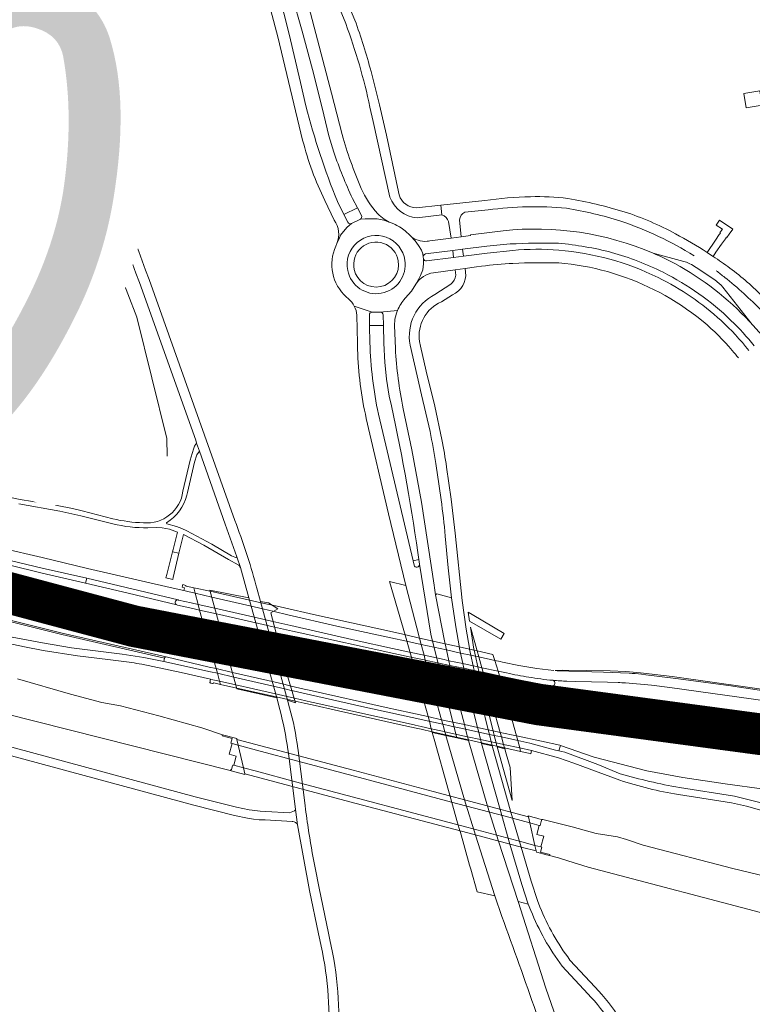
# Model space of a CAD drawing. Header units: metres. Extents: x 166325 to 190320, y 381923 to 404576.
# Tile 397 of 656: x 175992 to 176256, y 387004 to 387359. Entities that reach past the tile are written whole.
import ezdxf

# ---------------------------------------------------------------- set-up
doc = ezdxf.new("R2010")
doc.units = ezdxf.units.M
for name, color, linetype, lineweight in [('B-WE-OG-WATER_MEER-GV', 8, 'Continuous', 18), ('B-WE-VH-VERHARDING_ASFALT-GV', 8, 'Continuous', 18), ('B-WE-VH-VERHARDING_BETON-GV', 8, 'Continuous', 18), ('B-WE-VH-VERHARDING_BETONSTRAATSTEEN-GV', 8, 'Continuous', 18), ('B-WE-VH-VERHARDING_GESLOTEN-GV', 8, 'Continuous', 18), ('B-WE-VH-VERHARDING_HALFVERHARDING-GV', 8, 'Continuous', 18), ('B-WE-VH-VERHARDING_N-WEG', 8, 'Continuous', 18), ('X-XX-AL-TEKENBLAD-T50', 4, 'Continuous', 50)]:
    doc.layers.add(name, color=color, linetype=linetype, lineweight=lineweight)
doc.styles.add('NLCS-ISO-M500-T50', font='NLCS-ISO.ttf', dxfattribs={"height": 2.5})

msp = doc.modelspace()

# ---------------------------------------------------------------- linework, layer by layer
at = {"layer": 'B-WE-OG-WATER_MEER-GV', "flags": 128}
for points in [[(176045.065, 387201.315), (176044.951, 387207.617), (176034.128, 387251.47), (176014.63, 387301.955), (176001.128, 387334.205), (175996.224, 387350.012), (175993.904, 387359.076), (175978.765, 387411.964), (175954.977, 387496.397), (175954.802, 387499.761)], [(175997.602, 387237.308), (175995.116, 387267.218)], [(175993.496, 387207.939), (175994.792, 387215.173)]]:
    msp.add_lwpolyline(points, dxfattribs=at)
at = {"layer": 'B-WE-OG-WATER_MEER-GV'}
for points in [[(175995.116, 387267.218, 0.04909), (175978.42, 387350.324)], [(175987.06, 387341.05, -0.0182052), (175998.143, 387275.316)], [(175998.143, 387275.316, -0.0301874), (176000.206, 387237.718)], [(175992.091, 387223.811, -0.236373), (175997.602, 387237.308)], [(176000.206, 387237.718, -0.2051583), (176000.743, 387219.269)], [(175994.792, 387215.173, -0.0800591), (175992.091, 387223.811)], [(176000.743, 387219.269, 0.1458899), (175999.871, 387207.617)], [(175999.871, 387207.617, -0.7993852), (175993.496, 387207.939)]]:
    msp.add_lwpolyline(points, format="xyb", dxfattribs=at)
at = {"layer": 'B-WE-VH-VERHARDING_ASFALT-GV', "flags": 128}
for points in [[(176008.858, 387621.023), (176010.198, 387616.558), (176018, 387590.56), (176044.185, 387500), (176069.7, 387410.11), (176085.073, 387352.582), (176092.777, 387320.284), (176093.976, 387315.259)], [(176052.944, 387527.641), (176061.206, 387496.376), (176067.419, 387475.466), (176077.089, 387444.526), (176082.856, 387427.051), (176092.992, 387398.977), (176101.022, 387378.027), (176109.546, 387357.331)], [(176112.822, 387358.564), (176107.451, 387371.604), (176104.29, 387379.28), (176096.26, 387400.23), (176090.29, 387416.99), (176086.14, 387428.26), (176080.43, 387445.57), (176070.76, 387476.51), (176064.59, 387497.27), (176056.329, 387528.533)], [(176095.174, 387327.636), (176093.2, 387336.025), (176089.077, 387353.55), (176079.595, 387390.978), (176079.29, 387392.18), (176070.45, 387423.63)], [(176071.5, 387423.93), (176075.04, 387412.48), (176082.13, 387392.76), (176082.434, 387391.822), (176085.85, 387381.28), (176090.04, 387367.75), (176093.82, 387354.61), (176097.56, 387340.73), (176100.97, 387327), (176103.468, 387316.886), (176105.197, 387310.925)], [(176108.213, 387317.295), (176104.39, 387332.27), (176096.15, 387363.37)], [(176000.843, 387353.419), (176004.2, 387354.573)], [(176128.829, 387295.501), (176128.578, 387296.678), (176124.24, 387317.04), (176121.67, 387328.01), (176118.651, 387340.02)], [(176118.276, 387327.157), (176119.417, 387321.973), (176125.406, 387294.772)], [(176101.944, 387293.486), (176105.392, 387286.454)], [(176111.959, 387294.227), (176113.726, 387290.853), (176115.191, 387288.055)], [(176159.745, 387293.551), (176143.887, 387291.85), (176144.219, 387288.296)], [(176110.309, 387285.64), (176108.878, 387288.506), (176106.588, 387293.093)], [(176135.26, 387287.2), (176144.219, 387288.296), (176143.887, 387291.85), (176135.092, 387290.907)], [(176152.502, 387289.288), (176160.916, 387290.123)], [(176126.855, 387285.04), (176125.929, 387285.396), (176123.277, 387286.422), (176120.841, 387286.84), (176118.614, 387286.91), (176116.595, 387286.91), (176114.797, 387286.76), (176111.612, 387285.172), (176109.983, 387283.915), (176108.661, 387282.384), (176107.686, 387280.991), (176107.199, 387279.737), (176106.371, 387277.955), (176105.932, 387277.038)], [(176114.797, 387286.76), (176116.595, 387286.91), (176118.614, 387286.91), (176120.841, 387286.84), (176123.277, 387286.422), (176125.929, 387285.396)], [(176146.614, 387285.876), (176147.536, 387279.945), (176151.177, 387280.436), (176150.568, 387286.555)], [(176106.371, 387277.955), (176107.199, 387279.737), (176107.686, 387280.991), (176108.661, 387282.384), (176109.983, 387283.915), (176111.612, 387285.172)], [(176137.543, 387272.586), (176137.474, 387273.124), (176137.337, 387274.242), (176136.812, 387275.643), (176135.821, 387277.276), (176134.567, 387278.939), (176132.736, 387280.843), (176130.916, 387282.549)], [(176166.33, 387282.608), (176161.441, 387281.972), (176154.505, 387281.069), (176154.516, 387280.849), (176151.177, 387280.436), (176147.536, 387279.945), (176139.895, 387278.937)], [(176132.736, 387280.843), (176134.567, 387278.939), (176135.821, 387277.276), (176136.812, 387275.643), (176137.337, 387274.242), (176137.474, 387273.124)], [(176138.34, 387274.217), (176148.158, 387275.461), (176151.723, 387275.913), (176160.495, 387277.025), (176168.903, 387277.83)], [(176169.828, 387275.49), (176160.631, 387274.485), (176152.029, 387273.393), (176148.455, 387272.939), (176138.694, 387271.699)], [(176130.944, 387258.228), (176133.254, 387260.746), (176134.811, 387263.312), (176135.821, 387264.996), (176136.52, 387266.454), (176137.395, 387268.525), (176137.599, 387270.625), (176137.543, 387272.586)], [(176137.543, 387272.586), (176137.599, 387270.625), (176137.395, 387268.525), (176136.52, 387266.454), (176135.821, 387264.996), (176134.811, 387263.312)], [(176141.198, 387267.47), (176148.995, 387268.501), (176152.602, 387268.963), (176156.688, 387269.542), (176158.531, 387269.803)], [(176152.792, 387267.605), (176152.602, 387268.963), (176148.995, 387268.501), (176149.241, 387266.601)], [(176069.499, 387178.029), (176038.546, 387264.979)], [(176035.061, 387263.916), (176055.383, 387207.017), (176055.695, 387205.96), (176056.697, 387203.137), (176066.053, 387176.804), (176070.27, 387164.935), (176071.493, 387161.119), (176074.559, 387150.128), (176084.604, 387114.128), (176085.78, 387109.913)], [(176147.412, 387263.277), (176141.743, 387259.595)], [(176109.698, 387258.707), (176110.512, 387258.025)], [(176144.044, 387256.975), (176148.077, 387259.523)], [(176112.607, 387255.429), (176119.042, 387253.228), (176121.986, 387253.264), (176128.228, 387253.867)], [(176119.042, 387253.228), (176112.607, 387255.429)], [(176113.583, 387252.186), (176113.75, 387242.079), (176113.788, 387239.784)], [(176118.273, 387242.222), (176118.153, 387248.4), (176118.08, 387252.238)], [(176128.228, 387253.867), (176121.986, 387253.264)], [(176123.021, 387252.285), (176123.107, 387248.454), (176123.251, 387242.033), (176123.58, 387235.037), (176124.244, 387229.152), (176124.251, 387229.094), (176125.245, 387222.943)], [(176236.21, 387251.68), (176238.547, 387249.804)], [(176127.427, 387240.14), (176127.127, 387248.444)], [(176256.229, 387248.838), (176255.766, 387249.335), (176255.302, 387249.832)], [(176132.785, 387241.376), (176136.93, 387223.45), (176139.94, 387210.128)], [(176144.2, 387207.298), (176141.7, 387219.35), (176138.58, 387231.96), (176136.558, 387241.006), (176136.197, 387242.622)], [(176025.407, 387178.702), (176014.449, 387181.519), (176010.855, 387182.377), (176005.42, 387183.431), (175992.016, 387185.671), (175977.291, 387188.598), (175976.179, 387189.879), (175973.536, 387195.279), (175971.518, 387200.093), (175969.622, 387205.227), (175962.465, 387227.183)], [(175691.652, 387218.84), (175691.052, 387216.366), (175706.59, 387212.339), (175708.167, 387211.93), (175792.974, 387188.779), (175804.212, 387185.606), (175805.757, 387185.148), (175821.195, 387180.255), (175853.248, 387169.897), (175871.8, 387164.154), (175890.736, 387158.698), (175935.678, 387146.046), (175946.92, 387143.2), (175956.31, 387140.81), (175975.29, 387136.37), (175993.57, 387132.48), (176000.366, 387131.191), (176012.74, 387129.24), (176023.69, 387127.94), (176028.528, 387127.366)], [(176035.939, 387126.19), (176050.13, 387123.18), (176060.712, 387120.822), (176061.551, 387120.635), (176063.989, 387120.092), (176063.21, 387122.98), (176060.733, 387123.527), (176043.93, 387127.24), (176036.63, 387128.69), (176028.84, 387129.86), (176010.55, 387132.13), (176000.065, 387133.89), (175989.13, 387136.03), (175973.55, 387139.46), (175960.26, 387142.53), (175947.06, 387145.85), (175937.951, 387148.111), (175887.342, 387162.141), (175869.141, 387167.536), (175821.933, 387182.539), (175806.439, 387187.45), (175804.894, 387187.907), (175793.606, 387191.094), (175691.652, 387218.84)], [(176134.17, 387161.969), (176133.813, 387163.495), (176121.32, 387216.479)], [(176135.567, 387166.517), (176135.925, 387163.986), (176136.162, 387162.306), (176140.249, 387137.065), (176140.759, 387135.021), (176149.591, 387099.632), (176153.87, 387098.676), (176153.798, 387098.95), (176153.503, 387100.082), (176152.801, 387102.768), (176152.369, 387104.422), (176150.116, 387113.042), (176149.21, 387116.51), (176148.92, 387117.807), (176147.127, 387125.816), (176146.748, 387127.506), (176145.884, 387131.367), (176145.38, 387133.621), (176145.293, 387134.007), (176141.95, 387151.29), (176141.568, 387153.788), (176141.416, 387154.787), (176136.838, 387184.744), (176133.34, 387203.598), (176130.275, 387218.375)], [(176116.954, 387214.841), (176124.93, 387180.42), (176131.2, 387154.58), (176136.027, 387136.08), (176136.132, 387135.682), (176136.75, 387133.346), (176137.779, 387129.458), (176138.252, 387127.67), (176140.382, 387119.623), (176140.7, 387118.42), (176141.83, 387114.354), (176144.095, 387106.211), (176144.554, 387104.557), (176145.309, 387101.843), (176145.605, 387100.778), (176145.685, 387100.502), (176149.591, 387099.632), (176140.759, 387135.021), (176140.249, 387137.065), (176136.162, 387162.306)], [(176054.987, 387204.936), (176054.701, 387204.12), (176054.051, 387202.264), (176053.392, 387199.813), (176050.779, 387188.667)], [(176052.226, 387187.225), (176052.457, 387188.22), (176054.252, 387195.962), (176054.984, 387199.122), (176055.777, 387201.768), (176056.697, 387203.137), (176055.695, 387205.96)], [(176151.53, 387149.23), (176149.03, 387173.46), (176147.58, 387185.8), (176145.93, 387197.33)], [(175991.536, 387184.055), (176006.392, 387181.495), (176013.97, 387179.785), (176025.472, 387176.899)], [(176069.496, 387164.839), (176069.491, 387164.842), (176068.344, 387165.38), (176061.143, 387169.496), (176052.15, 387174.336), (176050.419, 387175.194), (176048.446, 387175.914), (176044.897, 387176.894), (176044.882, 387177.243)], [(176038.144, 387175.444), (176041.266, 387175.498), (176043.279, 387175.439), (176045.89, 387174.898), (176048.812, 387173.901), (176047.214, 387167.554), (176047.024, 387166.798), (176049.323, 387166.309), (176049.555, 387167.281), (176050.912, 387172.969), (176058.332, 387169.117), (176067.199, 387164), (176070.724, 387162.126)], [(176145.46, 387172.48), (176146.51, 387161.04), (176147.73, 387150.2), (176149.25, 387139.76), (176150.429, 387132.858), (176150.508, 387132.477), (176150.965, 387130.266), (176151.756, 387126.437), (176152.099, 387124.777), (176153.753, 387116.78), (176153.98, 387115.68), (176154.803, 387112.45), (176157.107, 387103.403), (176157.527, 387101.751), (176158.21, 387099.07), (176158.508, 387097.899), (176158.578, 387097.626), (176162.427, 387096.767), (176162.358, 387097.041), (176162.055, 387098.244), (176161.382, 387100.922), (176160.966, 387102.572), (176158.602, 387111.969), (176157.597, 387115.962), (176157.54, 387116.19), (176155.865, 387123.991), (176155.511, 387125.636), (176154.69, 387129.458), (176154.22, 387131.65), (176154.136, 387132.029), (176152.98, 387138.82), (176151.53, 387149.23)], [(175967.258, 387168.684), (176000, 387160.93), (176016.05, 387157.22), (176049.093, 387149.405), (176049.2, 387149.38), (176053.708, 387148.356), (176056.25, 387147.778), (176055.213, 387151.845), (176052.545, 387152.466), (176051.108, 387152.801), (176046.135, 387153.959), (176016.32, 387160.74), (176000, 387164.67), (175970.71, 387171.46)], [(176071.493, 387161.119), (176070.27, 387164.935)], [(176089.281, 387110.477), (176088.523, 387113.243), (176078.772, 387148.854), (176077.47, 387153.609), (176077.122, 387154.882)], [(176184.615, 387123.975), (176178.52, 387124.73), (176171.97, 387125.81), (176166.08, 387126.99), (176165.231, 387127.174), (176163.304, 387127.592), (176164.494, 387123.72), (176167.584, 387123.061)], [(176211.826, 387122.978), (176202.606, 387123.363), (176185.865, 387123.87), (176185.86, 387124), (176185.098, 387123.959)], [(176207.33, 387113.44), (176183.82, 387118.152), (176183.68, 387118.18), (176164.997, 387122.083), (176167.336, 387113.893), (176199.99, 387107.18), (176210.23, 387105.2), (176221.31, 387103.18), (176232.8, 387101.28), (176244.03, 387099.57), (176265.155, 387096.645)], [(176189.374, 387120.098), (176192.48, 387120.02), (176204.024, 387119.73), (176207.805, 387119.635)], [(176210.55, 387119.47), (176219.84, 387118.63), (176226.45, 387117.8), (176266.167, 387112.292), (176268.92, 387115.416), (176258.056, 387117), (176247.671, 387118.495), (176228.631, 387121.077), (176217.829, 387122.404)], [(176217.829, 387122.404), (176216.244, 387122.599)], [(176222.41, 387110.722), (176219.393, 387111.226)], [(176253.19, 387105.89), (176231.05, 387109.28), (176222.41, 387110.722)], [(176091.072, 387073.332), (176091.059, 387073.327), (176089.23, 387072.653), (176080.633, 387073.085), (176078.692, 387073.192), (176075.719, 387073.595), (176074.638, 387073.741), (176070.074, 387074.635), (176055.203, 387078.378), (175949.833, 387106.83)], [(175947.354, 387104.191), (175949.066, 387103.738), (175978.597, 387095.916), (176054.703, 387075.344), (176069.322, 387071.624), (176074.087, 387070.687), (176076.295, 387070.381), (176078.3, 387070.103), (176080.389, 387070.031), (176090.205, 387069.519), (176090.416, 387069.508)], [(176171.82, 387040.61), (176164.714, 387062.386), (176160.724, 387075.052), (176153.87, 387098.676), (176149.591, 387099.632), (176145.685, 387100.502), (176152.438, 387077.256), (176156.324, 387064.613), (176163.36, 387042.65), (176165.907, 387035.237)], [(176208.574, 387086.719), (176200.52, 387090.08), (176188.61, 387094.45), (176186.49, 387094.964), (176185.23, 387095.27), (176175.94, 387097.79), (176171.623, 387098.719), (176172.309, 387096.04), (176176.59, 387095.12), (176186.31, 387092.45), (176191.83, 387090.53), (176208.45, 387084.39)], [(176088.662, 387095.47), (176088.829, 387094.175), (176092.552, 387093.187), (176092.298, 387095.173), (176092.218, 387095.801)], [(176179.628, 387038.662), (176178.69, 387041.03), (176176.4, 387047.99), (176172.793, 387060.241), (176169.138, 387072.814), (176162.427, 387096.767), (176158.578, 387097.626), (176165.208, 387073.86), (176168.783, 387061.306), (176173.09, 387046.8), (176175.4, 387039.62), (176176.326, 387037.426)], [(176094.717, 387076.248), (176092.552, 387093.187), (176088.829, 387094.175), (176091.414, 387073.868), (176092.101, 387068.279), (176096.491, 387044.592), (176099.69, 387028.961)], [(176261.915, 387075.64), (176255.59, 387077.24), (176249.88, 387078.57), (176229.97, 387081.72)], [(176229.575, 387079.211), (176248.72, 387076.18), (176254.21, 387074.98), (176261.435, 387072.936)], [(176092.101, 387068.279), (176091.414, 387073.868)], [(176103.285, 387029.171), (176099.955, 387045.441), (176098.447, 387052.808)], [(176213.427, 386921.732), (176199.119, 386960.039), (176192.195, 386979.269), (176181.752, 387009.406), (176171.82, 387040.61)], [(176187.643, 387017.331), (176196.957, 387007.295)], [(176199.5, 387009.771), (176190.452, 387019.512)]]:
    msp.add_lwpolyline(points, dxfattribs=at)
at = {"layer": 'B-WE-VH-VERHARDING_ASFALT-GV'}
for points in [[(176004.2, 387354.573, -0.0116838), (175996.373, 387379.323)], [(175992.919, 387378.168, 0.0106727), (176000.843, 387353.419)], [(176109.546, 387357.331, -0.0361414), (176118.276, 387327.157)], [(176118.651, 387340.02, 0.0277133), (176112.822, 387358.564)], [(176017.871, 387318.711, -0.0172879), (176004.2, 387354.573)], [(176000.843, 387353.419, 0.0154864), (176014.298, 387317.898)], [(176106.588, 387293.093, -0.0356399), (176095.174, 387327.636)], [(176038.546, 387264.979, 0.007909), (176017.871, 387318.711)], [(176014.298, 387317.898, -0.0075809), (176035.061, 387263.916)], [(176093.976, 387315.259, 0.0477801), (176101.944, 387293.486)], [(176115.112, 387297.892, -0.0320085), (176108.213, 387317.295)], [(176105.197, 387310.925, 0.0236049), (176111.959, 387294.227)], [(176121.084, 387288.707, -0.0813168), (176115.112, 387297.892)], [(176125.406, 387294.772, 0.2819707), (176135.26, 387287.2)], [(176135.092, 387290.907, -0.3424085), (176128.829, 387295.501)], [(176176.192, 387294.871, 0.0259053), (176159.745, 387293.551)], [(176189.724, 387294.25, 0.0386491), (176176.192, 387294.871)], [(176209.974, 387289.469, 0.0300765), (176189.724, 387294.25)], [(176160.916, 387290.123, -0.0570432), (176189.193, 387290.728)], [(176189.193, 387290.728, -0.0373425), (176208.845, 387286.052)], [(176105.392, 387286.454, -0.2523815), (176106.371, 387277.955)], [(176115.191, 387288.055, -0.3866204), (176114.797, 387286.76)], [(176125.929, 387285.396, -0.0917409), (176121.084, 387288.707)], [(176144.219, 387288.296, -0.2556601), (176146.614, 387285.876)], [(176150.568, 387286.555, -0.2608615), (176152.502, 387289.288)], [(176208.845, 387286.052, -0.057227), (176235.226, 387273.582)], [(176228.604, 387281.488, 0.0440354), (176209.974, 387289.469)], [(176111.612, 387285.172, -0.3859138), (176110.309, 387285.64)], [(176130.916, 387282.549, 0.0802337), (176126.855, 387285.04)], [(176220.485, 387274.502, 0.1283621), (176166.33, 387282.608)], [(176110.234, 387268.266, -1.0280855), (176130.887, 387271.959)], [(176138.919, 387278.784, -0.2113484), (176132.736, 387280.843)], [(176239.939, 387274.781, 0.0196404), (176228.604, 387281.488)], [(176105.932, 387277.038, 0.3236081), (176109.698, 387258.707)], [(176112.587, 387268.647, -1.0249728), (176128.494, 387271.761)], [(176139.895, 387278.937, -0.0316276), (176138.919, 387278.784)], [(176186.364, 387278.08, -0.0412638), (176205.484, 387274.779)], [(176110.234, 387268.266, 0.9733556), (176130.887, 387271.959)], [(176137.474, 387273.124, -0.3942112), (176138.34, 387274.217)], [(176248.183, 387269.098, 0.0110007), (176242.113, 387273.353)], [(176128.494, 387271.761, -0.9765277), (176112.587, 387268.647)], [(176158.531, 387269.803, -0.0221554), (176169.891, 387270.82)], [(176169.891, 387270.82, -0.0166265), (176186.432, 387271.029)], [(176186.432, 387271.029, -0.0442094), (176203.963, 387267.844)], [(176260.284, 387258.531, 0.0425955), (176248.183, 387269.098)], [(176134.811, 387263.312, -0.2247948), (176141.198, 387267.47)], [(176149.241, 387266.601, -0.1828784), (176147.412, 387263.277)], [(176148.077, 387259.523, 0.3265507), (176152.792, 387267.605)], [(176203.963, 387267.844, -0.0959235), (176236.21, 387251.68)], [(176224.105, 387267.608, -0.0767889), (176248.577, 387250.265)], [(176243.281, 387268.141, -0.0055186), (176246.315, 387265.777)], [(176246.315, 387265.777, -0.0292708), (176259.65, 387253.76)], [(176110.512, 387258.025, -0.0962039), (176112.607, 387255.429)], [(176128.228, 387253.867, -0.0861293), (176130.944, 387258.228)], [(176141.743, 387259.595, 0.3378877), (176132.785, 387241.376)], [(176112.607, 387255.429, -0.097432), (176113.583, 387252.186)], [(176136.197, 387242.622, -0.3415878), (176144.044, 387256.975)], [(176121.986, 387253.264, -0.4051544), (176123.021, 387252.285)], [(176127.127, 387248.444, -0.0927847), (176128.228, 387253.867)], [(176238.547, 387249.804, -0.0438689), (176249.054, 387239.385)], [(176255.028, 387239.443, 0.037658), (176244.988, 387250.169)], [(176260.516, 387243.838, 0.0164849), (176256.229, 387248.838)], [(176121.32, 387216.479, -0.0469728), (176118.273, 387242.222)], [(176130.275, 387218.375, -0.0368485), (176127.427, 387240.14)], [(176113.788, 387239.784, 0.0503313), (176116.954, 387214.841)], [(176249.054, 387239.385, -0.0092714), (176251.229, 387236.703)], [(176125.245, 387222.943, -0.0181092), (176135.567, 387166.517)], [(176139.94, 387210.128, -0.0118796), (176142.041, 387198.595)], [(176055.695, 387205.96, 0.0841062), (176054.987, 387204.936)], [(176145.93, 387197.33, 0.0098144), (176144.2, 387207.298)], [(176142.041, 387198.595, -0.0165722), (176145.46, 387172.48)], [(176050.779, 387188.667, -0.4021532), (176036.5, 387177.234)], [(176044.882, 387177.243, 0.1903794), (176052.226, 387187.225)], [(176036.5, 387177.234, -0.0490518), (176025.407, 387178.702)], [(176025.472, 387176.899, 0.0655957), (176038.144, 387175.444)], [(176077.122, 387154.882, 0.0241319), (176069.499, 387178.029)], [(176070.27, 387164.935, -0.2844745), (176069.496, 387164.839)], [(176070.724, 387162.126, -0.1153239), (176071.493, 387161.119)], [(176028.528, 387127.366, -0.0117284), (176035.939, 387126.19)], [(176167.584, 387123.061, 0.0118473), (176175.669, 387121.558)], [(176175.669, 387121.558, 0.0212608), (176184.323, 387120.426)], [(176184.323, 387120.426, 0.0122968), (176189.374, 387120.098)], [(176207.805, 387119.635, -0.0076446), (176210.55, 387119.47)], [(176219.393, 387111.226, -0.0065256), (176207.33, 387113.44)], [(176085.78, 387109.913, -0.0252094), (176088.662, 387095.47)], [(176092.218, 387095.801, 0.0337069), (176089.281, 387110.477)], [(176261.225, 387106.918, -0.1393856), (176253.19, 387105.89)], [(176208.45, 387084.39, 0.038593), (176229.575, 387079.211)], [(176229.97, 387081.72, -0.0251037), (176208.574, 387086.719)], [(176091.414, 387073.868, -0.3317149), (176091.072, 387073.332)], [(176095.974, 387067.147, -0.0064955), (176094.717, 387076.248)], [(176090.416, 387069.508, -0.2702656), (176092.101, 387068.279)], [(176098.447, 387052.808, -0.0103173), (176095.974, 387067.147)], [(176176.326, 387037.426, 0.0663254), (176187.643, 387017.331)], [(176190.452, 387019.512, -0.0650461), (176179.628, 387038.662)], [(176165.907, 387035.237, -0.0046191), (176178.246, 387000.553)], [(176099.69, 387028.961, -0.0684965), (176103.453, 386992.88)], [(176106.952, 386991.449, 0.0698024), (176103.285, 387029.171)], [(176214.771, 386985.048, 0.1098211), (176199.5, 387009.771)], [(176196.957, 387007.295, -0.1097776), (176211.419, 386983.881)]]:
    msp.add_lwpolyline(points, format="xyb", dxfattribs=at)
at = {"layer": 'B-WE-VH-VERHARDING_ASFALT-GV', "flags": 128}
for points in [[(176151.723, 387275.913), (176148.158, 387275.461), (176148.455, 387272.939), (176152.029, 387273.393)], [(175696.524, 387239.346), (175694.791, 387231.955), (175869.758, 387184.719), (175934.82, 387167.73), (175960.27, 387161.24), (175986.07, 387154.79), (176023.55, 387145.74), (176046.356, 387140.479), (176056.605, 387138.114), (176059.032, 387137.555), (176056.769, 387145.743), (176054.288, 387146.304), (176048.78, 387147.55), (176048.618, 387147.589), (176030.94, 387151.87), (176015.6, 387155.465), (176000, 387159.12), (175975.096, 387165.215), (175948.596, 387171.918), (175872.062, 387191.955)], [(175694.158, 387229.174), (175692.388, 387221.788), (175865.066, 387175.084), (175927.93, 387158.37), (175939.32, 387155.19), (175939.2, 387154.67), (175967.45, 387147.32), (176007.19, 387137.41), (176044.71, 387128.83), (176060.254, 387125.22), (176062.763, 387124.637), (176060.315, 387132.893), (176057.924, 387133.454), (176053.29, 387134.54), (176044.75, 387136.79), (176022.29, 387141.97), (176000, 387147.41), (175969.59, 387155.05), (175942.14, 387162.26), (175933.84, 387164.57), (175868.439, 387182.045)], [(176106.28, 387139.95), (176088.65, 387144.056), (176083.691, 387145.211), (176079.623, 387146.159), (176076.514, 387146.883), (176061.166, 387150.458), (176055.213, 387151.845), (176056.25, 387147.778), (176062.279, 387146.408), (176077.605, 387142.925), (176080.711, 387142.219), (176083.235, 387141.645), (176089.752, 387140.165), (176113.27, 387134.82), (176126.386, 387131.951), (176132.505, 387130.612), (176137.779, 387129.458), (176145.04, 387127.87), (176146.748, 387127.506), (176151.756, 387126.437), (176155.511, 387125.636), (176157.196, 387125.277), (176158.667, 387124.963), (176164.494, 387123.72), (176163.304, 387127.592), (176157.569, 387128.835), (176156.345, 387129.1), (176154.69, 387129.458), (176150.965, 387130.266), (176145.884, 387131.367), (176136.75, 387133.346), (176131.402, 387134.506), (176125.793, 387135.721)], [(176126.897, 387130.145), (176093.07, 387137.53), (176090.321, 387138.152), (176083.804, 387139.626), (176081.268, 387140.2), (176078.163, 387140.903), (176062.839, 387144.369), (176056.769, 387145.743), (176059.032, 387137.555), (176065.095, 387136.156), (176074.31, 387134.03), (176080.434, 387132.671), (176083.536, 387131.983), (176086.118, 387131.41), (176092.639, 387129.963), (176113.12, 387125.42), (176129.201, 387122), (176135.313, 387120.701), (176140.382, 387119.623), (176148.92, 387117.807), (176153.753, 387116.78), (176157.597, 387115.962), (176159.381, 387115.583), (176161.453, 387115.142), (176167.06, 387113.95), (176167.336, 387113.893), (176164.997, 387122.083), (176159.137, 387123.307), (176157.561, 387123.636), (176155.865, 387123.991), (176152.099, 387124.777), (176147.127, 387125.816), (176138.252, 387127.67), (176137.82, 387127.76), (176133.016, 387128.809)], [(176120.28, 387119.13), (176094.012, 387125.115), (176087.472, 387126.605), (176084.856, 387127.201), (176081.747, 387127.909), (176075.6, 387129.31), (176066.382, 387131.471), (176060.315, 387132.893), (176062.763, 387124.637), (176068.634, 387123.273), (176084.011, 387119.702), (176087.125, 387118.978), (176089.795, 387118.358), (176094.48, 387117.27), (176096.352, 387116.849), (176124.14, 387110.6), (176132.977, 387108.656), (176139.107, 387107.308), (176144.095, 387106.211), (176145.78, 387105.84), (176152.369, 387104.422), (176157.107, 387103.403), (176160.966, 387102.572), (176162.715, 387102.196), (176165.282, 387101.643), (176171.2, 387100.37), (176168.261, 387110.748), (176162.493, 387111.477), (176160.335, 387111.75), (176158.602, 387111.969), (176154.803, 387112.45), (176150.116, 387113.042), (176148, 387113.31), (176144.91, 387113.76), (176141.83, 387114.354), (176141.75, 387114.37), (176136.795, 387115.469), (176130.665, 387116.828)], [(176115.34, 387110.99), (176096.823, 387115.184), (176090.57, 387116.6), (176090.271, 387116.67), (176087.59, 387117.295), (176084.474, 387118.021), (176069.091, 387121.609), (176063.21, 387122.98), (176063.989, 387120.092), (176069.868, 387118.782), (176076.251, 387117.36), (176085.228, 387115.289), (176088.342, 387114.571), (176091.037, 387113.949), (176097.153, 387112.538), (176097.75, 387112.4), (176134.209, 387104.302), (176134.606, 387104.214), (176136.736, 387103.741), (176140.373, 387102.933), (176144.44, 387102.03), (176145.309, 387101.843), (176153.503, 387100.082), (176158.21, 387099.07), (176162.055, 387098.244), (176163.793, 387097.87), (176166.519, 387097.285), (176172.309, 387096.04), (176171.623, 387098.719), (176165.754, 387099.981), (176163.126, 387100.546), (176161.382, 387100.922), (176157.527, 387101.751), (176152.801, 387102.768), (176147.63, 387103.88), (176144.554, 387104.557), (176139.576, 387105.653), (176133.445, 387107.004)], [(176168.261, 387110.748), (176171.2, 387100.37), (176180.17, 387098.51), (176186.79, 387096.97), (176186.984, 387096.903), (176199.23, 387092.68), (176218.18, 387087.76), (176231.14, 387085.4), (176246.413, 387083.07), (176260.588, 387081.127), (176278.326, 387078.563), (176277.994, 387089.272), (176277.857, 387093.693), (176264.848, 387094.664), (176263.55, 387094.76), (176253.58, 387095.99), (176234.89, 387098.87), (176224.92, 387100.59), (176205.08, 387104.27), (176182.64, 387108.93)]]:
    msp.add_lwpolyline(points, close=True, dxfattribs=at)
at = {"layer": 'B-WE-VH-VERHARDING_BETON-GV', "flags": 128}
for points in [[(176049.323, 387166.309), (176047.024, 387166.798), (176044.953, 387158.574), (176044.653, 387157.382), (176047.064, 387156.837), (176047.218, 387157.483)], [(176054.706, 387153.833), (176051.986, 387154.44), (176051.76, 387154.49), (176051.81, 387154.654), (176050.7, 387154.95), (176050.659, 387154.762), (176050.6, 387154.49), (176050.477, 387154.048), (176051.361, 387153.837), (176051.108, 387152.801), (176052.545, 387152.466), (176055.213, 387151.845)], [(176097.905, 387144.203), (176087.459, 387146.532), (176084.741, 387147.138), (176079, 387148.417), (176075.901, 387149.108), (176060.6, 387152.519), (176054.706, 387153.833), (176055.213, 387151.845), (176061.166, 387150.458), (176076.514, 387146.883), (176079.623, 387146.159), (176083.691, 387145.211), (176088.65, 387144.056), (176106.28, 387139.95), (176125.793, 387135.721), (176131.402, 387134.506), (176136.75, 387133.346), (176145.884, 387131.367), (176150.965, 387130.266), (176154.69, 387129.458), (176156.345, 387129.1), (176157.569, 387128.835), (176163.304, 387127.592), (176162.634, 387129.774), (176156.942, 387131.043), (176155.859, 387131.285), (176154.22, 387131.65), (176150.508, 387132.477), (176145.38, 387133.621), (176136.132, 387135.682), (176130.728, 387136.887), (176128.026, 387137.489), (176125.271, 387138.103)], [(176089.752, 387140.165), (176083.235, 387141.645), (176080.711, 387142.219), (176077.605, 387142.925), (176062.279, 387146.408), (176056.25, 387147.778), (176056.769, 387145.743), (176062.839, 387144.369), (176078.163, 387140.903), (176081.268, 387140.2), (176083.804, 387139.626), (176090.321, 387138.152), (176093.07, 387137.53), (176126.897, 387130.145), (176133.016, 387128.809), (176137.82, 387127.76), (176138.252, 387127.67), (176147.127, 387125.816), (176152.099, 387124.777), (176155.865, 387123.991), (176157.561, 387123.636), (176159.137, 387123.307), (176164.997, 387122.083), (176164.494, 387123.72), (176158.667, 387124.963), (176157.196, 387125.277), (176155.511, 387125.636), (176151.756, 387126.437), (176146.748, 387127.506), (176145.04, 387127.87), (176137.779, 387129.458), (176132.505, 387130.612), (176126.386, 387131.951), (176113.27, 387134.82)], [(176155.137, 387144.14), (176153.74, 387144.96), (176154.18, 387141.76), (176165.499, 387135.237), (176166.718, 387137.344)], [(176092.639, 387129.963), (176086.118, 387131.41), (176083.536, 387131.983), (176080.434, 387132.671), (176074.31, 387134.03), (176065.095, 387136.156), (176059.032, 387137.555), (176060.315, 387132.893), (176066.382, 387131.471), (176075.6, 387129.31), (176081.747, 387127.909), (176084.856, 387127.201), (176087.472, 387126.605), (176094.012, 387125.115), (176120.28, 387119.13), (176130.665, 387116.828), (176136.795, 387115.469), (176141.75, 387114.37), (176141.83, 387114.354), (176144.91, 387113.76), (176148, 387113.31), (176150.116, 387113.042), (176154.803, 387112.45), (176158.602, 387111.969), (176160.335, 387111.75), (176162.493, 387111.477), (176168.261, 387110.748), (176167.336, 387113.893), (176167.06, 387113.95), (176161.453, 387115.142), (176159.381, 387115.583), (176157.597, 387115.962), (176153.753, 387116.78), (176148.92, 387117.807), (176140.382, 387119.623), (176135.313, 387120.701), (176129.201, 387122), (176113.12, 387125.42)], [(176096.352, 387116.849), (176094.48, 387117.27), (176089.795, 387118.358), (176087.125, 387118.978), (176084.011, 387119.702), (176068.634, 387123.273), (176062.763, 387124.637), (176063.21, 387122.98), (176069.091, 387121.609), (176084.474, 387118.021), (176087.59, 387117.295), (176090.271, 387116.67), (176090.57, 387116.6), (176096.823, 387115.184), (176115.34, 387110.99), (176133.445, 387107.004), (176139.576, 387105.653), (176144.554, 387104.557), (176147.63, 387103.88), (176152.801, 387102.768), (176157.527, 387101.751), (176161.382, 387100.922), (176163.126, 387100.546), (176165.754, 387099.981), (176171.623, 387098.719), (176171.2, 387100.37), (176165.282, 387101.643), (176162.715, 387102.196), (176160.966, 387102.572), (176157.107, 387103.403), (176152.369, 387104.422), (176145.78, 387105.84), (176144.095, 387106.211), (176139.107, 387107.308), (176132.977, 387108.656), (176124.14, 387110.6)], [(176063.989, 387120.092), (176061.551, 387120.635), (176060.712, 387120.822), (176060.43, 387119.526), (176060.707, 387119.463), (176060.814, 387119.439), (176061.409, 387119.304), (176061.715, 387119.234), (176061.77, 387119.48), (176061.885, 387119.454), (176064.307, 387118.914)], [(176097.153, 387112.538), (176091.037, 387113.949), (176088.342, 387114.571), (176085.228, 387115.289), (176076.251, 387117.36), (176069.868, 387118.782), (176063.989, 387120.092), (176064.307, 387118.914), (176070.192, 387117.601), (176085.534, 387114.178), (176088.641, 387113.485), (176091.337, 387112.884), (176092.376, 387112.652), (176094.541, 387112.169), (176097.449, 387111.52), (176106.946, 387109.402), (176128.833, 387104.519), (176134.926, 387103.16), (176136.774, 387102.748), (176140.688, 387101.875), (176145.605, 387100.778), (176153.798, 387098.95), (176158.508, 387097.899), (176160.79, 387097.39), (176162.358, 387097.041), (176164.096, 387096.653), (176166.874, 387096.033), (176172.641, 387094.747), (176172.309, 387096.04), (176166.519, 387097.285), (176163.793, 387097.87), (176162.055, 387098.244), (176158.21, 387099.07), (176153.503, 387100.082), (176145.309, 387101.843), (176144.44, 387102.03), (176140.373, 387102.933), (176136.736, 387103.741), (176134.606, 387104.214), (176134.209, 387104.302), (176097.75, 387112.4)], [(176176.59, 387095.12), (176172.309, 387096.04), (176172.641, 387094.747), (176175.45, 387094.12), (176176.297, 387093.881)]]:
    msp.add_lwpolyline(points, close=True, dxfattribs=at)
at = {"layer": 'B-WE-VH-VERHARDING_BETONSTRAATSTEEN-GV', "flags": 128}
for points in [[(176254.016, 387326.919), (176259.841, 387327.858), (176258.994, 387333.071), (176253.176, 387332.126)], [(176137.779, 387129.458), (176136.75, 387133.346), (176136.132, 387135.682), (176136.027, 387136.08), (176131.2, 387154.58), (176125.31, 387156.09), (176131.131, 387136.3), (176139.727, 387105.684), (176140.373, 387102.933), (176140.688, 387101.875), (176140.77, 387101.599), (176145.685, 387100.502), (176145.605, 387100.778), (176145.309, 387101.843), (176144.554, 387104.557), (176144.095, 387106.211), (176141.83, 387114.354), (176140.7, 387118.42), (176140.382, 387119.623), (176138.252, 387127.67)], [(176074.559, 387150.128), (176060.498, 387152.925), (176070.268, 387117.326), (176084.604, 387114.128)], [(176158.578, 387097.626), (176158.508, 387097.899), (176158.21, 387099.07), (176157.527, 387101.751), (176157.107, 387103.403), (176154.803, 387112.45), (176153.98, 387115.68), (176153.753, 387116.78), (176152.099, 387124.777), (176151.756, 387126.437), (176150.965, 387130.266), (176150.508, 387132.477), (176150.429, 387132.858), (176149.25, 387139.76), (176147.73, 387150.2), (176142.43, 387151.57), (176141.95, 387151.29), (176145.293, 387134.007), (176145.38, 387133.621), (176145.884, 387131.367), (176146.748, 387127.506), (176147.127, 387125.816), (176148.92, 387117.807), (176149.21, 387116.51), (176150.116, 387113.042), (176152.369, 387104.422), (176152.801, 387102.768), (176153.503, 387100.082), (176153.798, 387098.95), (176153.87, 387098.676), (176160.724, 387075.052), (176164.714, 387062.386), (176171.82, 387040.61), (176175.4, 387039.62), (176173.09, 387046.8), (176168.783, 387061.306), (176165.208, 387073.86)], [(176082.476, 387144.779), (176084.991, 387146.228), (176081.663, 387148.337), (176078.772, 387148.854), (176088.523, 387113.243), (176091.39, 387112.257), (176088.133, 387123.294)], [(176159.137, 387123.307), (176158.667, 387124.963), (176157.569, 387128.835), (176156.942, 387131.043), (176156.834, 387131.425), (176156.071, 387134.114), (176154.529, 387139.55), (176155.775, 387131.662), (176155.859, 387131.285), (176156.345, 387129.1), (176157.196, 387125.277), (176157.561, 387123.636), (176159.12, 387116.63), (176159.381, 387115.583), (176160.335, 387111.75), (176162.715, 387102.196), (176163.126, 387100.546), (176163.793, 387097.87), (176164.096, 387096.653), (176164.164, 387096.38), (176166.952, 387095.758), (176166.874, 387096.033), (176166.519, 387097.285), (176165.754, 387099.981), (176165.282, 387101.643), (176162.493, 387111.477), (176161.453, 387115.142)], [(176152.438, 387077.256), (176145.685, 387100.502), (176140.77, 387101.599), (176141.433, 387099.232), (176146.673, 387080.679), (176149.862, 387069.047), (176150.756, 387066.092), (176150.79, 387065.97), (176154.235, 387053.734), (176154.65, 387052.261), (176156.95, 387044.09), (176163.36, 387042.65), (176156.324, 387064.613)], [(176171.2, 387100.37), (176171.623, 387098.719), (176175.94, 387097.79), (176185.23, 387095.27), (176186.49, 387094.964), (176186.984, 387096.903), (176186.79, 387096.97), (176180.17, 387098.51)], [(176167.479, 387093.9), (176166.952, 387095.758), (176164.164, 387096.38), (176169.59, 387077.02), (176168.88, 387088.96)]]:
    msp.add_lwpolyline(points, close=True, dxfattribs=at)
for points in [[(176115.191, 387288.055), (176113.726, 387290.853), (176108.878, 387288.506), (176110.309, 387285.64)], [(176111.612, 387285.172), (176114.797, 387286.76)], [(176247.948, 387281.373), (176249.209, 387283.185), (176244.48, 387286.395), (176243.276, 387284.663), (176245.463, 387283.177), (176245.411, 387283.099), (176244.591, 387281.882), (176244.748, 387281.785), (176244.364, 387281.226), (176242.984, 387279.215), (176239.939, 387274.781)], [(176242.113, 387273.353), (176243.155, 387274.852), (176245.157, 387277.729), (176246.55, 387279.733), (176246.93, 387280.278), (176247.105, 387280.162), (176247.948, 387281.373)], [(176148.158, 387275.461), (176138.34, 387274.217)], [(176138.694, 387271.699), (176148.455, 387272.939), (176148.158, 387275.461)], [(176168.903, 387277.83), (176160.495, 387277.025), (176151.723, 387275.913), (176152.029, 387273.393), (176160.631, 387274.485), (176169.828, 387275.49)], [(176137.474, 387273.124), (176137.543, 387272.586)], [(176233.671, 387270.715), (176232.535, 387271.212), (176231.588, 387271.519), (176220.485, 387274.502)], [(176255.302, 387249.832), (176255.766, 387249.335), (176256.229, 387248.838), (176245.652, 387262.196), (176244.978, 387262.939), (176244.334, 387263.57), (176242.713, 387264.879), (176236.064, 387269.357), (176234.371, 387270.381), (176233.671, 387270.715)], [(176118.08, 387252.238), (176118.153, 387248.4), (176123.107, 387248.454), (176123.021, 387252.285)], [(176121.986, 387253.264), (176119.042, 387253.228)], [(176135.925, 387163.986), (176133.813, 387163.495), (176134.17, 387161.969)], [(176136.162, 387162.306), (176135.925, 387163.986)], [(175939.2, 387154.67), (175939.074, 387154.186), (175967.324, 387146.836), (176007.069, 387136.925), (176044.133, 387128.404)], [(176044.71, 387128.83), (176007.19, 387137.41), (175967.45, 387147.32), (175939.2, 387154.67)], [(176016.05, 387157.22), (176015.6, 387155.465), (176030.94, 387151.87), (176048.618, 387147.589)], [(176049.093, 387149.405), (176016.05, 387157.22)], [(176048.618, 387147.589), (176048.78, 387147.55), (176054.288, 387146.304), (176056.769, 387145.743), (176056.25, 387147.778)], [(176056.25, 387147.778), (176053.708, 387148.356), (176049.2, 387149.38), (176049.093, 387149.405)], [(176059.032, 387137.555), (176056.605, 387138.114), (176046.356, 387140.479)], [(176044.75, 387136.79), (176053.29, 387134.54), (176057.924, 387133.454), (176060.315, 387132.893), (176059.032, 387137.555)], [(176044.133, 387128.404), (176043.93, 387127.24), (176060.733, 387123.527), (176063.21, 387122.98), (176062.763, 387124.637), (176060.254, 387125.22), (176044.71, 387128.83)], [(176167.584, 387123.061), (176164.494, 387123.72), (176164.997, 387122.083), (176183.68, 387118.18), (176183.82, 387118.152)], [(176216.244, 387122.599), (176217.829, 387122.404), (176228.631, 387121.077), (176247.671, 387118.495), (176258.056, 387117), (176268.92, 387115.416), (176268.98, 387115.93), (176227.31, 387121.78), (176215.89, 387123.17), (176210.67, 387123.55), (176204.93, 387123.81), (176187.89, 387124.11), (176185.86, 387124)], [(176185.86, 387124), (176185.865, 387123.87), (176202.606, 387123.363), (176211.826, 387122.978)], [(176184.889, 387118.941), (176184.972, 387119.33)], [(176167.336, 387113.893), (176168.261, 387110.748), (176182.64, 387108.93), (176205.08, 387104.27), (176224.92, 387100.59), (176234.89, 387098.87), (176253.58, 387095.99), (176263.55, 387094.76), (176264.848, 387094.664)], [(176265.155, 387096.645), (176244.03, 387099.57), (176232.8, 387101.28), (176221.31, 387103.18), (176210.23, 387105.2), (176199.99, 387107.18), (176167.336, 387113.893)]]:
    msp.add_lwpolyline(points, dxfattribs=at)
at = {"layer": 'B-WE-VH-VERHARDING_BETONSTRAATSTEEN-GV'}
for points in [[(176186.364, 387278.08, 0.0185559), (176168.903, 387277.83)], [(176169.828, 387275.49, -0.0481979), (176186.447, 387275.541)], [(176186.447, 387275.541, -0.0956972), (176222.264, 387265.713)], [(176137.543, 387272.586, 0.3984808), (176138.694, 387271.699)], [(176224.105, 387267.608, 0.0472137), (176205.484, 387274.779)], [(176220.485, 387274.502, -0.0195387), (176228.32, 387270.775)], [(176239.939, 387274.781, -0.0038371), (176242.113, 387273.353)], [(176228.32, 387270.775, -0.079481), (176255.302, 387249.832)], [(176222.264, 387265.713, -0.0716093), (176244.988, 387250.169)], [(176119.042, 387253.228, 0.4102273), (176118.08, 387252.238)], [(176256.986, 387241.033, 0.0312375), (176248.577, 387250.265)], [(176134.17, 387161.969, 0.9329962), (176136.162, 387162.306)], [(176048.618, 387147.589, -0.3600229), (176047.991, 387148.596)], [(176049.093, 387149.405, 0.4263251), (176047.991, 387148.596)], [(176046.356, 387140.479, 0.7828396), (176044.75, 387136.79)], [(176044.71, 387128.83, 0.4235849), (176044.133, 387128.404)], [(176211.826, 387122.978, -0.0133546), (176216.244, 387122.599)], [(176184.972, 387119.33, 0.352637), (176184.323, 387120.426)], [(176183.82, 387118.152, 0.3563159), (176184.889, 387118.941)]]:
    msp.add_lwpolyline(points, format="xyb", dxfattribs=at)
at = {"layer": 'B-WE-VH-VERHARDING_GESLOTEN-GV', "flags": 128}
for points in [[(176070.241, 387099.069), (176070.166, 387099.396), (176065.491, 387100.631), (176065.026, 387100.784), (176064.955, 387100.431), (176068.554, 387099.434), (176068.089, 387097.721), (176068.48, 387097.613), (176070.715, 387096.997)], [(176070.241, 387099.069), (176070.712, 387097.011), (176078.7, 387094.887), (176092.227, 387091.306), (176114.477, 387085.361), (176147.754, 387076.519), (176166.61, 387071.512), (176175.966, 387069.031), (176175.5, 387071.111), (176141.111, 387080.256), (176112.232, 387087.967)], [(176070.715, 387096.997), (176068.48, 387097.613), (176067.478, 387093.727), (176070.01, 387093.086), (176069.133, 387089.791), (176072.575, 387088.873)], [(176092.227, 387091.306), (176078.7, 387094.887), (176070.712, 387097.011), (176072.585, 387088.828), (176077.289, 387087.595), (176091.342, 387083.835), (176110.093, 387078.877), (176136.339, 387071.879), (176153.222, 387067.425), (176173.025, 387062.124), (176177.796, 387060.861), (176175.966, 387069.031), (176166.61, 387071.512), (176147.754, 387076.519), (176114.477, 387085.361)], [(176069.133, 387089.791), (176068.726, 387089.846), (176068.546, 387089.214), (176068.285, 387088.121), (176067.975, 387088.15), (176067.873, 387087.845), (176068.187, 387087.766), (176073.127, 387086.461), (176073.074, 387086.691), (176072.575, 387088.873)], [(176072.585, 387088.828), (176073.074, 387086.691), (176113.286, 387076.015), (176155.865, 387064.788), (176173.344, 387060.088), (176178.237, 387058.891), (176177.796, 387060.861), (176173.025, 387062.124), (176153.222, 387067.425), (176136.339, 387071.879), (176110.093, 387078.877), (176091.342, 387083.835), (176077.289, 387087.595)], [(176180.268, 387070.174), (176179.25, 387070.449), (176178.553, 387070.637), (176177.551, 387070.907), (176175.416, 387071.483), (176175.5, 387071.111), (176175.973, 387069.001), (176179.306, 387068.091), (176179.338, 387068.082), (176179.746, 387068.025), (176180.076, 387069.513)], [(176181.006, 387064.175), (176178.477, 387064.836), (176179.306, 387068.091), (176175.973, 387069.001), (176177.794, 387060.868), (176179.97, 387060.293)], [(176180.349, 387060.191), (176179.97, 387060.293), (176177.794, 387060.868), (176178.236, 387058.893), (176178.343, 387058.417), (176178.44, 387058.392), (176182.007, 387057.485), (176183.092, 387057.208), (176183.108, 387057.204), (176183.183, 387057.581), (176179.876, 387058.482)]]:
    msp.add_lwpolyline(points, close=True, dxfattribs=at)
at = {"layer": 'B-WE-VH-VERHARDING_HALFVERHARDING-GV', "flags": 128}
for points in [[(175986.42, 387108.397), (176067.873, 387087.845), (176067.975, 387088.15), (176068.285, 387088.121), (176068.546, 387089.214), (176068.726, 387089.846), (176069.133, 387089.791), (176070.01, 387093.086), (176067.478, 387093.727), (176068.48, 387097.613), (176068.089, 387097.721), (176068.554, 387099.434), (176064.955, 387100.431), (176065.026, 387100.784), (176057.587, 387103.23), (176042.118, 387107.637), (176028.207, 387111.213), (176021.495, 387112.471), (176010.182, 387115.456), (175991.053, 387120.947)], [(176266.796, 387048.279), (176249.299, 387052.516), (176216.912, 387060.98), (176210.906, 387063.042), (176207.601, 387063.957), (176199.966, 387065.216), (176191.307, 387067.588), (176180.714, 387070.171), (176180.311, 387070.163), (176180.268, 387070.174), (176180.076, 387069.513), (176179.746, 387068.025), (176179.338, 387068.082), (176179.306, 387068.091), (176178.477, 387064.836), (176181.006, 387064.175), (176179.97, 387060.293), (176180.349, 387060.191), (176179.876, 387058.482), (176183.183, 387057.581), (176183.108, 387057.204), (176186.317, 387056.438), (176189.638, 387055.314), (176196.967, 387053.026), (176263.815, 387035.456)]]:
    msp.add_lwpolyline(points, dxfattribs=at)
at = {"layer": 'B-WE-VH-VERHARDING_N-WEG', "const_width": 15, "flags": 128}
msp.add_lwpolyline([(179238.148, 386745.003), (178727.352, 386805.229), (178365.634, 386858.639), (178265.463, 386879.516), (177699.795, 386956.106), (177281.212, 386997.775), (176913.081, 387040.629), (176714.708, 387067.116), (176513.975, 387082.824), (176334.72, 387090.826), (176179.133, 387111.7), (176033.068, 387139.937), (175822.658, 387196.025), (175616.602, 387250.993), (175292.926, 387336.714), (174996.039, 387419.18), (174648.529, 387520.516), (174558.936, 387544.99), (174399.462, 387551.147), (174143.482, 387607.325), (173777.64, 387656.898), (173629.28, 387668.078), (173499.621, 387714.244), (173213.034, 387739.83)], dxfattribs=at)

# ---------------------------------------------------------------- next in the draw order: texts
at = {"layer": 'X-XX-AL-TEKENBLAD-T50', "insert": (175525.852, 387336.43), "char_height": 180, "attachment_point": 7, "rotation": 342.16996, "style": 'NLCS-ISO-M500-T50', "bg_fill": 3, "box_fill_scale": 1, "bg_fill_color": 256, "bg_fill_transparency": 0}
msp.add_mtext('N270', dxfattribs=at)

doc.saveas('drawing.dxf')
